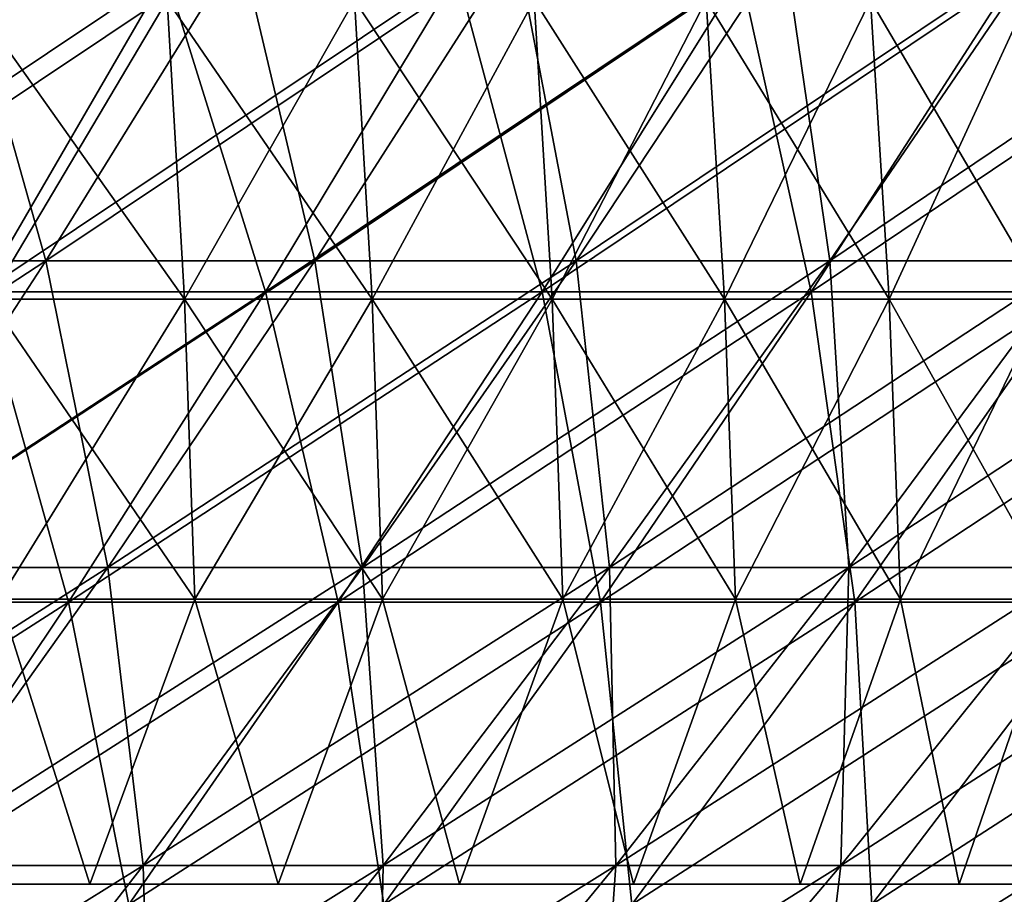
# Model space of a CAD drawing. Header units: millimetres. Extents: x -125 to 125, y -45 to 4025.
# Tile 619 of 656: x 57.08 to 64.52, y 3934.32 to 3940.93. Entities that reach past the tile are written whole.
import ezdxf

# ---------------------------------------------------------------- set-up
doc = ezdxf.new("R2010")
doc.units = ezdxf.units.MM
doc.header["$LTSCALE"] = 6.999206
for name, color, linetype in [('21', 7, 'CONTINUOUS'), ('22', 7, 'CONTINUOUS'), ('23', 7, 'CONTINUOUS'), ('24', 7, 'CONTINUOUS'), ('26', 7, 'CONTINUOUS'), ('27', 7, 'CONTINUOUS')]:
    doc.layers.add(name, color=color, linetype=linetype)

msp = doc.modelspace()

# ---------------------------------------------------------------- linework, layer by layer
at = {"layer": '21', "color": 7, "linetype": 'CONTINUOUS'}
for points in [[(55.9368, 3941.2779, 74.0722), (56.7957, 3938.874, 70.5802), (58.1913, 3941.2779, 72.3145), (55.9368, 3941.2779, 74.0722)], [(56.7957, 3938.874, 70.5802), (58.9422, 3938.874, 68.7977), (58.1913, 3941.2779, 72.3145), (56.7957, 3938.874, 70.5802)], [(58.1913, 3941.2779, 72.3145), (58.9422, 3938.874, 68.7977), (60.3906, 3941.2779, 70.4882), (58.1913, 3941.2779, 72.3145)], [(58.9422, 3938.874, 68.7977), (61.0329, 3938.874, 66.9499), (60.3906, 3941.2779, 70.4882), (58.9422, 3938.874, 68.7977)], [(60.3906, 3941.2779, 70.4882), (61.0329, 3938.874, 66.9499), (62.5327, 3941.2779, 68.5951), (60.3906, 3941.2779, 70.4882)], [(61.0329, 3938.874, 66.9499), (63.0657, 3938.874, 65.0387), (62.5327, 3941.2779, 68.5951), (61.0329, 3938.874, 66.9499)], [(62.5327, 3941.2779, 68.5951), (63.0657, 3938.874, 65.0387), (64.6154, 3941.2779, 66.6368), (62.5327, 3941.2779, 68.5951)], [(63.0657, 3938.874, 65.0387), (65.0387, 3938.874, 63.0657), (64.6154, 3941.2779, 66.6368), (63.0657, 3938.874, 65.0387)], [(55.361, 3936.5292, 68.7973), (57.4534, 3936.5292, 67.0599), (56.7957, 3938.874, 70.5802), (55.361, 3936.5292, 68.7973)], [(56.7957, 3938.874, 70.5802), (57.4534, 3936.5292, 67.0599), (58.9422, 3938.874, 68.7977), (56.7957, 3938.874, 70.5802)], [(57.4534, 3936.5292, 67.0599), (59.4912, 3936.5292, 65.2588), (58.9422, 3938.874, 68.7977), (57.4534, 3936.5292, 67.0599)], [(58.9422, 3938.874, 68.7977), (59.4912, 3936.5292, 65.2588), (61.0329, 3938.874, 66.9499), (58.9422, 3938.874, 68.7977)], [(59.4912, 3936.5292, 65.2588), (61.4727, 3936.5292, 63.3958), (61.0329, 3938.874, 66.9499), (59.4912, 3936.5292, 65.2588)], [(61.0329, 3938.874, 66.9499), (61.4727, 3936.5292, 63.3958), (63.0657, 3938.874, 65.0387), (61.0329, 3938.874, 66.9499)], [(61.4727, 3936.5292, 63.3958), (63.3958, 3936.5292, 61.4727), (63.0657, 3938.874, 65.0387), (61.4727, 3936.5292, 63.3958)], [(63.0657, 3938.874, 65.0387), (63.3958, 3936.5292, 61.4727), (65.0387, 3938.874, 63.0657), (63.0657, 3938.874, 65.0387)], [(63.3958, 3936.5292, 61.4727), (65.2588, 3936.5292, 59.4912), (65.0387, 3938.874, 63.0657), (63.3958, 3936.5292, 61.4727)], [(55.361, 3936.5292, 68.7973), (55.925, 3934.2452, 65.276), (57.4534, 3936.5292, 67.0599), (55.361, 3936.5292, 68.7973)], [(55.925, 3934.2452, 65.276), (57.9087, 3934.2452, 63.5228), (57.4534, 3936.5292, 67.0599), (55.925, 3934.2452, 65.276)], [(57.4534, 3936.5292, 67.0599), (57.9087, 3934.2452, 63.5228), (59.4912, 3936.5292, 65.2588), (57.4534, 3936.5292, 67.0599)], [(57.9087, 3934.2452, 63.5228), (59.8374, 3934.2452, 61.7094), (59.4912, 3936.5292, 65.2588), (57.9087, 3934.2452, 63.5228)], [(59.4912, 3936.5292, 65.2588), (59.8374, 3934.2452, 61.7094), (61.4727, 3936.5292, 63.3958), (59.4912, 3936.5292, 65.2588)], [(59.8374, 3934.2452, 61.7094), (61.7094, 3934.2452, 59.8374), (61.4727, 3936.5292, 63.3958), (59.8374, 3934.2452, 61.7094)], [(61.4727, 3936.5292, 63.3958), (61.7094, 3934.2452, 59.8374), (63.3958, 3936.5292, 61.4727), (61.4727, 3936.5292, 63.3958)], [(61.7094, 3934.2452, 59.8374), (63.5228, 3934.2452, 57.9087), (63.3958, 3936.5292, 61.4727), (61.7094, 3934.2452, 59.8374)], [(63.3958, 3936.5292, 61.4727), (63.5228, 3934.2452, 57.9087), (65.2588, 3936.5292, 59.4912), (63.3958, 3936.5292, 61.4727)], [(63.5228, 3934.2452, 57.9087), (65.276, 3934.2452, 55.925), (65.2588, 3936.5292, 59.4912), (63.5228, 3934.2452, 57.9087)]]:
    msp.add_3dface(points, dxfattribs=at)
at = {"layer": '22', "color": 7, "linetype": 'CONTINUOUS'}
for points in [[(56.7957, 3938.874, -70.5802), (54.5952, 3938.874, -72.2957), (58.1913, 3941.2779, -72.3145), (56.7957, 3938.874, -70.5802)], [(58.1913, 3941.2779, -72.3145), (54.5952, 3938.874, -72.2957), (55.9368, 3941.2779, -74.0722), (58.1913, 3941.2779, -72.3145)], [(58.9422, 3938.874, -68.7977), (56.7957, 3938.874, -70.5802), (60.3906, 3941.2779, -70.4882), (58.9422, 3938.874, -68.7977)], [(60.3906, 3941.2779, -70.4882), (56.7957, 3938.874, -70.5802), (58.1913, 3941.2779, -72.3145), (60.3906, 3941.2779, -70.4882)], [(61.0329, 3938.874, -66.9499), (58.9422, 3938.874, -68.7977), (62.5327, 3941.2779, -68.5951), (61.0329, 3938.874, -66.9499)], [(62.5327, 3941.2779, -68.5951), (58.9422, 3938.874, -68.7977), (60.3906, 3941.2779, -70.4882), (62.5327, 3941.2779, -68.5951)], [(63.0657, 3938.874, -65.0387), (61.0329, 3938.874, -66.9499), (64.6154, 3941.2779, -66.6368), (63.0657, 3938.874, -65.0387)], [(64.6154, 3941.2779, -66.6368), (61.0329, 3938.874, -66.9499), (62.5327, 3941.2779, -68.5951), (64.6154, 3941.2779, -66.6368)], [(65.0387, 3938.874, -63.0657), (63.0657, 3938.874, -65.0387), (66.6368, 3941.2779, -64.6154), (65.0387, 3938.874, -63.0657)], [(66.6368, 3941.2779, -64.6154), (63.0657, 3938.874, -65.0387), (64.6154, 3941.2779, -66.6368), (66.6368, 3941.2779, -64.6154)], [(57.4534, 3936.5292, -67.0599), (55.361, 3936.5292, -68.7973), (58.9422, 3938.874, -68.7977), (57.4534, 3936.5292, -67.0599)], [(58.9422, 3938.874, -68.7977), (55.361, 3936.5292, -68.7973), (56.7957, 3938.874, -70.5802), (58.9422, 3938.874, -68.7977)], [(59.4912, 3936.5292, -65.2588), (57.4534, 3936.5292, -67.0599), (61.0329, 3938.874, -66.9499), (59.4912, 3936.5292, -65.2588)], [(61.0329, 3938.874, -66.9499), (57.4534, 3936.5292, -67.0599), (58.9422, 3938.874, -68.7977), (61.0329, 3938.874, -66.9499)], [(61.4727, 3936.5292, -63.3958), (59.4912, 3936.5292, -65.2588), (63.0657, 3938.874, -65.0387), (61.4727, 3936.5292, -63.3958)], [(63.0657, 3938.874, -65.0387), (59.4912, 3936.5292, -65.2588), (61.0329, 3938.874, -66.9499), (63.0657, 3938.874, -65.0387)], [(63.3958, 3936.5292, -61.4727), (61.4727, 3936.5292, -63.3958), (65.0387, 3938.874, -63.0657), (63.3958, 3936.5292, -61.4727)], [(65.0387, 3938.874, -63.0657), (61.4727, 3936.5292, -63.3958), (63.0657, 3938.874, -65.0387), (65.0387, 3938.874, -63.0657)], [(65.2588, 3936.5292, -59.4912), (63.3958, 3936.5292, -61.4727), (66.9499, 3938.874, -61.0329), (65.2588, 3936.5292, -59.4912)], [(66.9499, 3938.874, -61.0329), (63.3958, 3936.5292, -61.4727), (65.0387, 3938.874, -63.0657), (66.9499, 3938.874, -61.0329)], [(55.925, 3934.2452, -65.276), (53.8883, 3934.2452, -66.9672), (57.4534, 3936.5292, -67.0599), (55.925, 3934.2452, -65.276)], [(57.4534, 3936.5292, -67.0599), (53.8883, 3934.2452, -66.9672), (55.361, 3936.5292, -68.7973), (57.4534, 3936.5292, -67.0599)], [(57.9087, 3934.2452, -63.5228), (55.925, 3934.2452, -65.276), (59.4912, 3936.5292, -65.2588), (57.9087, 3934.2452, -63.5228)], [(59.4912, 3936.5292, -65.2588), (55.925, 3934.2452, -65.276), (57.4534, 3936.5292, -67.0599), (59.4912, 3936.5292, -65.2588)], [(59.8374, 3934.2452, -61.7094), (57.9087, 3934.2452, -63.5228), (61.4727, 3936.5292, -63.3958), (59.8374, 3934.2452, -61.7094)], [(61.4727, 3936.5292, -63.3958), (57.9087, 3934.2452, -63.5228), (59.4912, 3936.5292, -65.2588), (61.4727, 3936.5292, -63.3958)], [(61.7094, 3934.2452, -59.8374), (59.8374, 3934.2452, -61.7094), (63.3958, 3936.5292, -61.4727), (61.7094, 3934.2452, -59.8374)], [(63.3958, 3936.5292, -61.4727), (59.8374, 3934.2452, -61.7094), (61.4727, 3936.5292, -63.3958), (63.3958, 3936.5292, -61.4727)], [(63.5228, 3934.2452, -57.9087), (61.7094, 3934.2452, -59.8374), (65.2588, 3936.5292, -59.4912), (63.5228, 3934.2452, -57.9087)], [(65.2588, 3936.5292, -59.4912), (61.7094, 3934.2452, -59.8374), (63.3958, 3936.5292, -61.4727), (65.2588, 3936.5292, -59.4912)], [(65.276, 3934.2452, -55.925), (63.5228, 3934.2452, -57.9087), (67.0599, 3936.5292, -57.4534), (65.276, 3934.2452, -55.925)], [(67.0599, 3936.5292, -57.4534), (63.5228, 3934.2452, -57.9087), (65.2588, 3936.5292, -59.4912), (67.0599, 3936.5292, -57.4534)]]:
    msp.add_3dface(points, dxfattribs=at)
at = {"layer": '23', "color": 7, "linetype": 'CONTINUOUS'}
for points in [[(55.1967, 3939.1087, -68.5931), (57.2828, 3939.1087, -66.8608), (56.6123, 3941.486, -70.3523), (55.1967, 3939.1087, -68.5931)], [(56.6123, 3941.486, -70.3523), (57.2828, 3939.1087, -66.8608), (58.752, 3941.486, -68.5756), (56.6123, 3941.486, -70.3523)], [(57.2828, 3939.1087, -66.8608), (59.3147, 3939.1087, -65.0651), (58.752, 3941.486, -68.5756), (57.2828, 3939.1087, -66.8608)], [(58.752, 3941.486, -68.5756), (59.3147, 3939.1087, -65.0651), (60.8359, 3941.486, -66.7338), (58.752, 3941.486, -68.5756)], [(59.3147, 3939.1087, -65.0651), (61.2902, 3939.1087, -63.2076), (60.8359, 3941.486, -66.7338), (59.3147, 3939.1087, -65.0651)], [(60.8359, 3941.486, -66.7338), (61.2902, 3939.1087, -63.2076), (62.8621, 3941.486, -64.8287), (60.8359, 3941.486, -66.7338)], [(61.2902, 3939.1087, -63.2076), (63.2076, 3939.1087, -61.2902), (62.8621, 3941.486, -64.8287), (61.2902, 3939.1087, -63.2076)], [(62.8621, 3941.486, -64.8287), (63.2076, 3939.1087, -61.2902), (64.8287, 3941.486, -62.8621), (62.8621, 3941.486, -64.8287)], [(63.2076, 3939.1087, -61.2902), (65.0651, 3939.1087, -59.3147), (64.8287, 3941.486, -62.8621), (63.2076, 3939.1087, -61.2902)], [(55.1967, 3939.1087, -68.5931), (55.773, 3936.7926, -65.0985), (57.2828, 3939.1087, -66.8608), (55.1967, 3939.1087, -68.5931)], [(55.773, 3936.7926, -65.0985), (57.7513, 3936.7926, -63.3501), (57.2828, 3939.1087, -66.8608), (55.773, 3936.7926, -65.0985)], [(57.2828, 3939.1087, -66.8608), (57.7513, 3936.7926, -63.3501), (59.3147, 3939.1087, -65.0651), (57.2828, 3939.1087, -66.8608)], [(57.7513, 3936.7926, -63.3501), (59.6748, 3936.7926, -61.5416), (59.3147, 3939.1087, -65.0651), (57.7513, 3936.7926, -63.3501)], [(59.3147, 3939.1087, -65.0651), (59.6748, 3936.7926, -61.5416), (61.2902, 3939.1087, -63.2076), (59.3147, 3939.1087, -65.0651)], [(59.6748, 3936.7926, -61.5416), (61.5416, 3936.7926, -59.6748), (61.2902, 3939.1087, -63.2076), (59.6748, 3936.7926, -61.5416)], [(61.2902, 3939.1087, -63.2076), (61.5416, 3936.7926, -59.6748), (63.2076, 3939.1087, -61.2902), (61.2902, 3939.1087, -63.2076)], [(61.5416, 3936.7926, -59.6748), (63.3501, 3936.7926, -57.7513), (63.2076, 3939.1087, -61.2902), (61.5416, 3936.7926, -59.6748)], [(63.2076, 3939.1087, -61.2902), (63.3501, 3936.7926, -57.7513), (65.0651, 3939.1087, -59.3147), (63.2076, 3939.1087, -61.2902)], [(63.3501, 3936.7926, -57.7513), (65.0985, 3936.7926, -55.773), (65.0651, 3939.1087, -59.3147), (63.3501, 3936.7926, -57.7513)], [(55.773, 3936.7926, -65.0985), (56.1469, 3934.5391, -61.5902), (57.7513, 3936.7926, -63.3501), (55.773, 3936.7926, -65.0985)], [(56.1469, 3934.5391, -61.5902), (58.0169, 3934.5391, -59.8319), (57.7513, 3936.7926, -63.3501), (56.1469, 3934.5391, -61.5902)], [(57.7513, 3936.7926, -63.3501), (58.0169, 3934.5391, -59.8319), (59.6748, 3936.7926, -61.5416), (57.7513, 3936.7926, -63.3501)], [(58.0169, 3934.5391, -59.8319), (59.8319, 3934.5391, -58.0169), (59.6748, 3936.7926, -61.5416), (58.0169, 3934.5391, -59.8319)], [(59.6748, 3936.7926, -61.5416), (59.8319, 3934.5391, -58.0169), (61.5416, 3936.7926, -59.6748), (59.6748, 3936.7926, -61.5416)], [(59.8319, 3934.5391, -58.0169), (61.5902, 3934.5391, -56.1469), (61.5416, 3936.7926, -59.6748), (59.8319, 3934.5391, -58.0169)], [(61.5416, 3936.7926, -59.6748), (61.5902, 3934.5391, -56.1469), (63.3501, 3936.7926, -57.7513), (61.5416, 3936.7926, -59.6748)], [(61.5902, 3934.5391, -56.1469), (63.29, 3934.5391, -54.2236), (63.3501, 3936.7926, -57.7513), (61.5902, 3934.5391, -56.1469)], [(63.29, 3934.5391, -54.2236), (64.9298, 3934.5391, -52.2488), (65.0985, 3936.7926, -55.773), (63.29, 3934.5391, -54.2236)], [(63.3501, 3936.7926, -57.7513), (63.29, 3934.5391, -54.2236), (65.0985, 3936.7926, -55.773), (63.3501, 3936.7926, -57.7513)], [(56.1469, 3934.5391, -61.5902), (56.3178, 3932.3498, -58.0797), (58.0169, 3934.5391, -59.8319), (56.1469, 3934.5391, -61.5902)], [(56.3178, 3932.3498, -58.0797), (58.0797, 3932.3498, -56.3178), (58.0169, 3934.5391, -59.8319), (56.3178, 3932.3498, -58.0797)], [(58.0169, 3934.5391, -59.8319), (58.0797, 3932.3498, -56.3178), (59.8319, 3934.5391, -58.0169), (58.0169, 3934.5391, -59.8319)], [(58.0797, 3932.3498, -56.3178), (59.7864, 3932.3498, -54.5025), (59.8319, 3934.5391, -58.0169), (58.0797, 3932.3498, -56.3178)], [(59.7864, 3932.3498, -54.5025), (61.4365, 3932.3498, -52.6356), (61.5902, 3934.5391, -56.1469), (59.7864, 3932.3498, -54.5025)], [(59.8319, 3934.5391, -58.0169), (59.7864, 3932.3498, -54.5025), (61.5902, 3934.5391, -56.1469), (59.8319, 3934.5391, -58.0169)], [(61.4365, 3932.3498, -52.6356), (63.0283, 3932.3498, -50.7187), (63.29, 3934.5391, -54.2236), (61.4365, 3932.3498, -52.6356)], [(61.5902, 3934.5391, -56.1469), (61.4365, 3932.3498, -52.6356), (63.29, 3934.5391, -54.2236), (61.5902, 3934.5391, -56.1469)], [(63.0283, 3932.3498, -50.7187), (64.5603, 3932.3498, -48.7536), (64.9298, 3934.5391, -52.2488), (63.0283, 3932.3498, -50.7187)], [(63.29, 3934.5391, -54.2236), (63.0283, 3932.3498, -50.7187), (64.9298, 3934.5391, -52.2488), (63.29, 3934.5391, -54.2236)]]:
    msp.add_3dface(points, dxfattribs=at)
at = {"layer": '24', "color": 7, "linetype": 'CONTINUOUS'}
for points in [[(57.2828, 3939.1087, 66.8608), (55.1967, 3939.1087, 68.5931), (58.752, 3941.486, 68.5756), (57.2828, 3939.1087, 66.8608)], [(58.752, 3941.486, 68.5756), (55.1967, 3939.1087, 68.5931), (56.6123, 3941.486, 70.3523), (58.752, 3941.486, 68.5756)], [(59.3147, 3939.1087, 65.0651), (57.2828, 3939.1087, 66.8608), (60.8359, 3941.486, 66.7338), (59.3147, 3939.1087, 65.0651)], [(60.8359, 3941.486, 66.7338), (57.2828, 3939.1087, 66.8608), (58.752, 3941.486, 68.5756), (60.8359, 3941.486, 66.7338)], [(61.2902, 3939.1087, 63.2076), (59.3147, 3939.1087, 65.0651), (62.8621, 3941.486, 64.8287), (61.2902, 3939.1087, 63.2076)], [(62.8621, 3941.486, 64.8287), (59.3147, 3939.1087, 65.0651), (60.8359, 3941.486, 66.7338), (62.8621, 3941.486, 64.8287)], [(63.2076, 3939.1087, 61.2902), (61.2902, 3939.1087, 63.2076), (64.8287, 3941.486, 62.8621), (63.2076, 3939.1087, 61.2902)], [(64.8287, 3941.486, 62.8621), (61.2902, 3939.1087, 63.2076), (62.8621, 3941.486, 64.8287), (64.8287, 3941.486, 62.8621)], [(65.0651, 3939.1087, 59.3147), (63.2076, 3939.1087, 61.2902), (66.7338, 3941.486, 60.8359), (65.0651, 3939.1087, 59.3147)], [(66.7338, 3941.486, 60.8359), (63.2076, 3939.1087, 61.2902), (64.8287, 3941.486, 62.8621), (66.7338, 3941.486, 60.8359)], [(55.773, 3936.7926, 65.0985), (53.7418, 3936.7926, 66.7852), (57.2828, 3939.1087, 66.8608), (55.773, 3936.7926, 65.0985)], [(57.2828, 3939.1087, 66.8608), (53.7418, 3936.7926, 66.7852), (55.1967, 3939.1087, 68.5931), (57.2828, 3939.1087, 66.8608)], [(57.7513, 3936.7926, 63.3501), (55.773, 3936.7926, 65.0985), (59.3147, 3939.1087, 65.0651), (57.7513, 3936.7926, 63.3501)], [(59.3147, 3939.1087, 65.0651), (55.773, 3936.7926, 65.0985), (57.2828, 3939.1087, 66.8608), (59.3147, 3939.1087, 65.0651)], [(59.6748, 3936.7926, 61.5416), (57.7513, 3936.7926, 63.3501), (61.2902, 3939.1087, 63.2076), (59.6748, 3936.7926, 61.5416)], [(61.2902, 3939.1087, 63.2076), (57.7513, 3936.7926, 63.3501), (59.3147, 3939.1087, 65.0651), (61.2902, 3939.1087, 63.2076)], [(61.5416, 3936.7926, 59.6748), (59.6748, 3936.7926, 61.5416), (63.2076, 3939.1087, 61.2902), (61.5416, 3936.7926, 59.6748)], [(63.2076, 3939.1087, 61.2902), (59.6748, 3936.7926, 61.5416), (61.2902, 3939.1087, 63.2076), (63.2076, 3939.1087, 61.2902)], [(63.3501, 3936.7926, 57.7513), (61.5416, 3936.7926, 59.6748), (65.0651, 3939.1087, 59.3147), (63.3501, 3936.7926, 57.7513)], [(65.0651, 3939.1087, 59.3147), (61.5416, 3936.7926, 59.6748), (63.2076, 3939.1087, 61.2902), (65.0651, 3939.1087, 59.3147)], [(65.0985, 3936.7926, 55.773), (63.3501, 3936.7926, 57.7513), (66.8608, 3939.1087, 57.2828), (65.0985, 3936.7926, 55.773)], [(66.8608, 3939.1087, 57.2828), (63.3501, 3936.7926, 57.7513), (65.0651, 3939.1087, 59.3147), (66.8608, 3939.1087, 57.2828)], [(56.1469, 3934.5391, 61.5902), (54.2236, 3934.5391, 63.29), (57.7513, 3936.7926, 63.3501), (56.1469, 3934.5391, 61.5902)], [(57.7513, 3936.7926, 63.3501), (54.2236, 3934.5391, 63.29), (55.773, 3936.7926, 65.0985), (57.7513, 3936.7926, 63.3501)], [(58.0169, 3934.5391, 59.8319), (56.1469, 3934.5391, 61.5902), (59.6748, 3936.7926, 61.5416), (58.0169, 3934.5391, 59.8319)], [(59.6748, 3936.7926, 61.5416), (56.1469, 3934.5391, 61.5902), (57.7513, 3936.7926, 63.3501), (59.6748, 3936.7926, 61.5416)], [(59.8319, 3934.5391, 58.0169), (58.0169, 3934.5391, 59.8319), (61.5416, 3936.7926, 59.6748), (59.8319, 3934.5391, 58.0169)], [(61.5416, 3936.7926, 59.6748), (58.0169, 3934.5391, 59.8319), (59.6748, 3936.7926, 61.5416), (61.5416, 3936.7926, 59.6748)], [(61.5902, 3934.5391, 56.1469), (59.8319, 3934.5391, 58.0169), (63.3501, 3936.7926, 57.7513), (61.5902, 3934.5391, 56.1469)], [(63.3501, 3936.7926, 57.7513), (59.8319, 3934.5391, 58.0169), (61.5416, 3936.7926, 59.6748), (63.3501, 3936.7926, 57.7513)], [(63.29, 3934.5391, 54.2236), (61.5902, 3934.5391, 56.1469), (65.0985, 3936.7926, 55.773), (63.29, 3934.5391, 54.2236)], [(65.0985, 3936.7926, 55.773), (61.5902, 3934.5391, 56.1469), (63.3501, 3936.7926, 57.7513), (65.0985, 3936.7926, 55.773)], [(64.9298, 3934.5391, 52.2488), (63.29, 3934.5391, 54.2236), (66.7852, 3936.7926, 53.7418), (64.9298, 3934.5391, 52.2488)], [(66.7852, 3936.7926, 53.7418), (63.29, 3934.5391, 54.2236), (65.0985, 3936.7926, 55.773), (66.7852, 3936.7926, 53.7418)], [(56.3178, 3932.3498, 58.0797), (54.5025, 3932.3498, 59.7864), (58.0169, 3934.5391, 59.8319), (56.3178, 3932.3498, 58.0797)], [(58.0169, 3934.5391, 59.8319), (54.5025, 3932.3498, 59.7864), (56.1469, 3934.5391, 61.5902), (58.0169, 3934.5391, 59.8319)], [(58.0797, 3932.3498, 56.3178), (56.3178, 3932.3498, 58.0797), (59.8319, 3934.5391, 58.0169), (58.0797, 3932.3498, 56.3178)], [(59.8319, 3934.5391, 58.0169), (56.3178, 3932.3498, 58.0797), (58.0169, 3934.5391, 59.8319), (59.8319, 3934.5391, 58.0169)], [(59.7864, 3932.3498, 54.5025), (58.0797, 3932.3498, 56.3178), (61.5902, 3934.5391, 56.1469), (59.7864, 3932.3498, 54.5025)], [(61.5902, 3934.5391, 56.1469), (58.0797, 3932.3498, 56.3178), (59.8319, 3934.5391, 58.0169), (61.5902, 3934.5391, 56.1469)], [(61.4365, 3932.3498, 52.6356), (59.7864, 3932.3498, 54.5025), (63.29, 3934.5391, 54.2236), (61.4365, 3932.3498, 52.6356)], [(63.29, 3934.5391, 54.2236), (59.7864, 3932.3498, 54.5025), (61.5902, 3934.5391, 56.1469), (63.29, 3934.5391, 54.2236)], [(63.0283, 3932.3498, 50.7187), (61.4365, 3932.3498, 52.6356), (64.9298, 3934.5391, 52.2488), (63.0283, 3932.3498, 50.7187)], [(64.9298, 3934.5391, 52.2488), (61.4365, 3932.3498, 52.6356), (63.29, 3934.5391, 54.2236), (64.9298, 3934.5391, 52.2488)], [(64.5603, 3932.3498, 48.7536), (63.0283, 3932.3498, 50.7187), (66.508, 3934.5391, 50.2245), (64.5603, 3932.3498, 48.7536)], [(66.508, 3934.5391, 50.2245), (63.0283, 3932.3498, 50.7187), (64.9298, 3934.5391, 52.2488), (66.508, 3934.5391, 50.2245)]]:
    msp.add_3dface(points, dxfattribs=at)
at = {"layer": '26', "color": 7, "linetype": 'CONTINUOUS'}
for points in [[(56.8565, 3938.8176, 48.7117), (58.3296, 3938.8176, 46.9377), (56.7291, 3941.0791, 48.6025), (56.8565, 3938.8176, 48.7117)], [(56.7291, 3941.0791, 48.6025), (58.3296, 3938.8176, 46.9377), (58.1989, 3941.0791, 46.8325), (56.7291, 3941.0791, 48.6025)], [(58.3296, 3938.8176, 46.9377), (59.7474, 3938.8176, 45.1191), (58.1989, 3941.0791, 46.8325), (58.3296, 3938.8176, 46.9377)], [(58.1989, 3941.0791, 46.8325), (59.7474, 3938.8176, 45.1191), (59.6135, 3941.0791, 45.018), (58.1989, 3941.0791, 46.8325)], [(59.7474, 3938.8176, 45.1191), (61.1085, 3938.8176, 43.2578), (59.6135, 3941.0791, 45.018), (59.7474, 3938.8176, 45.1191)], [(59.6135, 3941.0791, 45.018), (61.1085, 3938.8176, 43.2578), (60.9715, 3941.0791, 43.1609), (59.6135, 3941.0791, 45.018)], [(61.1085, 3938.8176, 43.2578), (62.4116, 3938.8176, 41.3554), (60.9715, 3941.0791, 43.1609), (61.1085, 3938.8176, 43.2578)], [(60.9715, 3941.0791, 43.1609), (62.4116, 3938.8176, 41.3554), (62.2718, 3941.0791, 41.2628), (60.9715, 3941.0791, 43.1609)], [(62.4116, 3938.8176, 41.3554), (63.6556, 3938.8176, 39.4139), (62.2718, 3941.0791, 41.2628), (62.4116, 3938.8176, 41.3554)], [(62.2718, 3941.0791, 41.2628), (63.6556, 3938.8176, 39.4139), (63.5129, 3941.0791, 39.3255), (62.2718, 3941.0791, 41.2628)], [(63.6556, 3938.8176, 39.4139), (64.8391, 3938.8176, 37.4349), (63.5129, 3941.0791, 39.3255), (63.6556, 3938.8176, 39.4139)], [(63.5129, 3941.0791, 39.3255), (64.8391, 3938.8176, 37.4349), (64.6938, 3941.0791, 37.351), (63.5129, 3941.0791, 39.3255)], [(56.9319, 3936.552, 48.7763), (58.407, 3936.552, 46.9999), (56.8565, 3938.8176, 48.7117), (56.9319, 3936.552, 48.7763)], [(56.8565, 3938.8176, 48.7117), (58.407, 3936.552, 46.9999), (58.3296, 3938.8176, 46.9377), (56.8565, 3938.8176, 48.7117)], [(58.407, 3936.552, 46.9999), (59.8266, 3936.552, 45.179), (58.3296, 3938.8176, 46.9377), (58.407, 3936.552, 46.9999)], [(58.3296, 3938.8176, 46.9377), (59.8266, 3936.552, 45.179), (59.7474, 3938.8176, 45.1191), (58.3296, 3938.8176, 46.9377)], [(59.8266, 3936.552, 45.179), (61.1896, 3936.552, 43.3152), (59.7474, 3938.8176, 45.1191), (59.8266, 3936.552, 45.179)], [(59.7474, 3938.8176, 45.1191), (61.1896, 3936.552, 43.3152), (61.1085, 3938.8176, 43.2578), (59.7474, 3938.8176, 45.1191)], [(61.1896, 3936.552, 43.3152), (62.4944, 3936.552, 41.4103), (61.1085, 3938.8176, 43.2578), (61.1896, 3936.552, 43.3152)], [(61.1085, 3938.8176, 43.2578), (62.4944, 3936.552, 41.4103), (62.4116, 3938.8176, 41.3554), (61.1085, 3938.8176, 43.2578)], [(62.4944, 3936.552, 41.4103), (63.74, 3936.552, 39.4662), (62.4116, 3938.8176, 41.3554), (62.4944, 3936.552, 41.4103)], [(62.4116, 3938.8176, 41.3554), (63.74, 3936.552, 39.4662), (63.6556, 3938.8176, 39.4139), (62.4116, 3938.8176, 41.3554)], [(63.74, 3936.552, 39.4662), (64.9252, 3936.552, 37.4846), (63.6556, 3938.8176, 39.4139), (63.74, 3936.552, 39.4662)], [(63.6556, 3938.8176, 39.4139), (64.9252, 3936.552, 37.4846), (64.8391, 3938.8176, 37.4349), (63.6556, 3938.8176, 39.4139)], [(56.1383, 3934.4, 49.7342), (57.6148, 3934.4, 48.016), (56.9319, 3936.552, 48.7763), (56.1383, 3934.4, 49.7342)], [(56.9319, 3936.552, 48.7763), (57.6148, 3934.4, 48.016), (58.407, 3936.552, 46.9999), (56.9319, 3936.552, 48.7763)], [(57.6148, 3934.4, 48.016), (59.0388, 3934.4, 46.2539), (58.407, 3936.552, 46.9999), (57.6148, 3934.4, 48.016)], [(58.407, 3936.552, 46.9999), (59.0388, 3934.4, 46.2539), (59.8266, 3936.552, 45.179), (58.407, 3936.552, 46.9999)], [(59.0388, 3934.4, 46.2539), (60.4088, 3934.4, 44.4497), (59.8266, 3936.552, 45.179), (59.0388, 3934.4, 46.2539)], [(59.8266, 3936.552, 45.179), (60.4088, 3934.4, 44.4497), (61.1896, 3936.552, 43.3152), (59.8266, 3936.552, 45.179)], [(60.4088, 3934.4, 44.4497), (61.7238, 3934.4, 42.6049), (61.1896, 3936.552, 43.3152), (60.4088, 3934.4, 44.4497)], [(61.1896, 3936.552, 43.3152), (61.7238, 3934.4, 42.6049), (62.4944, 3936.552, 41.4103), (61.1896, 3936.552, 43.3152)], [(61.7238, 3934.4, 42.6049), (62.9824, 3934.4, 40.7212), (62.4944, 3936.552, 41.4103), (61.7238, 3934.4, 42.6049)], [(62.4944, 3936.552, 41.4103), (62.9824, 3934.4, 40.7212), (63.74, 3936.552, 39.4662), (62.4944, 3936.552, 41.4103)], [(62.9824, 3934.4, 40.7212), (64.1836, 3934.4, 38.8003), (63.74, 3936.552, 39.4662), (62.9824, 3934.4, 40.7212)], [(63.74, 3936.552, 39.4662), (64.1836, 3934.4, 38.8003), (64.9252, 3936.552, 37.4846), (63.74, 3936.552, 39.4662)], [(64.1836, 3934.4, 38.8003), (65.3262, 3934.4, 36.8441), (64.9252, 3936.552, 37.4846), (64.1836, 3934.4, 38.8003)]]:
    msp.add_3dface(points, dxfattribs=at)
at = {"layer": '27', "color": 7, "linetype": 'CONTINUOUS'}
for points in [[(58.1989, 3941.0791, -46.8325), (56.8565, 3938.8176, -48.7117), (56.7291, 3941.0791, -48.6025), (58.1989, 3941.0791, -46.8325)], [(58.3296, 3938.8176, -46.9377), (56.8565, 3938.8176, -48.7117), (58.1989, 3941.0791, -46.8325), (58.3296, 3938.8176, -46.9377)], [(59.6135, 3941.0791, -45.018), (58.3296, 3938.8176, -46.9377), (58.1989, 3941.0791, -46.8325), (59.6135, 3941.0791, -45.018)], [(59.7474, 3938.8176, -45.1191), (58.3296, 3938.8176, -46.9377), (59.6135, 3941.0791, -45.018), (59.7474, 3938.8176, -45.1191)], [(60.9715, 3941.0791, -43.1609), (59.7474, 3938.8176, -45.1191), (59.6135, 3941.0791, -45.018), (60.9715, 3941.0791, -43.1609)], [(61.1085, 3938.8176, -43.2578), (59.7474, 3938.8176, -45.1191), (60.9715, 3941.0791, -43.1609), (61.1085, 3938.8176, -43.2578)], [(62.2718, 3941.0791, -41.2628), (61.1085, 3938.8176, -43.2578), (60.9715, 3941.0791, -43.1609), (62.2718, 3941.0791, -41.2628)], [(62.4116, 3938.8176, -41.3554), (61.1085, 3938.8176, -43.2578), (62.2718, 3941.0791, -41.2628), (62.4116, 3938.8176, -41.3554)], [(63.5129, 3941.0791, -39.3255), (62.4116, 3938.8176, -41.3554), (62.2718, 3941.0791, -41.2628), (63.5129, 3941.0791, -39.3255)], [(63.6556, 3938.8176, -39.4139), (62.4116, 3938.8176, -41.3554), (63.5129, 3941.0791, -39.3255), (63.6556, 3938.8176, -39.4139)], [(64.6938, 3941.0791, -37.351), (63.6556, 3938.8176, -39.4139), (63.5129, 3941.0791, -39.3255), (64.6938, 3941.0791, -37.351)], [(64.8391, 3938.8176, -37.4349), (63.6556, 3938.8176, -39.4139), (64.6938, 3941.0791, -37.351), (64.8391, 3938.8176, -37.4349)], [(58.3296, 3938.8176, -46.9377), (56.9319, 3936.552, -48.7763), (56.8565, 3938.8176, -48.7117), (58.3296, 3938.8176, -46.9377)], [(58.407, 3936.552, -46.9999), (56.9319, 3936.552, -48.7763), (58.3296, 3938.8176, -46.9377), (58.407, 3936.552, -46.9999)], [(59.7474, 3938.8176, -45.1191), (58.407, 3936.552, -46.9999), (58.3296, 3938.8176, -46.9377), (59.7474, 3938.8176, -45.1191)], [(59.8266, 3936.552, -45.179), (58.407, 3936.552, -46.9999), (59.7474, 3938.8176, -45.1191), (59.8266, 3936.552, -45.179)], [(61.1085, 3938.8176, -43.2578), (59.8266, 3936.552, -45.179), (59.7474, 3938.8176, -45.1191), (61.1085, 3938.8176, -43.2578)], [(61.1896, 3936.552, -43.3152), (59.8266, 3936.552, -45.179), (61.1085, 3938.8176, -43.2578), (61.1896, 3936.552, -43.3152)], [(62.4116, 3938.8176, -41.3554), (61.1896, 3936.552, -43.3152), (61.1085, 3938.8176, -43.2578), (62.4116, 3938.8176, -41.3554)], [(62.4944, 3936.552, -41.4103), (61.1896, 3936.552, -43.3152), (62.4116, 3938.8176, -41.3554), (62.4944, 3936.552, -41.4103)], [(63.6556, 3938.8176, -39.4139), (62.4944, 3936.552, -41.4103), (62.4116, 3938.8176, -41.3554), (63.6556, 3938.8176, -39.4139)], [(63.74, 3936.552, -39.4662), (62.4944, 3936.552, -41.4103), (63.6556, 3938.8176, -39.4139), (63.74, 3936.552, -39.4662)], [(64.8391, 3938.8176, -37.4349), (63.74, 3936.552, -39.4662), (63.6556, 3938.8176, -39.4139), (64.8391, 3938.8176, -37.4349)], [(64.9252, 3936.552, -37.4846), (63.74, 3936.552, -39.4662), (64.8391, 3938.8176, -37.4349), (64.9252, 3936.552, -37.4846)], [(56.1383, 3934.4, -49.7342), (56.9319, 3936.552, -48.7763), (57.6148, 3934.4, -48.016), (56.1383, 3934.4, -49.7342)], [(56.9319, 3936.552, -48.7763), (58.407, 3936.552, -46.9999), (57.6148, 3934.4, -48.016), (56.9319, 3936.552, -48.7763)], [(57.6148, 3934.4, -48.016), (58.407, 3936.552, -46.9999), (59.0388, 3934.4, -46.2539), (57.6148, 3934.4, -48.016)], [(58.407, 3936.552, -46.9999), (59.8266, 3936.552, -45.179), (59.0388, 3934.4, -46.2539), (58.407, 3936.552, -46.9999)], [(59.0388, 3934.4, -46.2539), (59.8266, 3936.552, -45.179), (60.4088, 3934.4, -44.4497), (59.0388, 3934.4, -46.2539)], [(59.8266, 3936.552, -45.179), (61.1896, 3936.552, -43.3152), (60.4088, 3934.4, -44.4497), (59.8266, 3936.552, -45.179)], [(60.4088, 3934.4, -44.4497), (61.1896, 3936.552, -43.3152), (61.7238, 3934.4, -42.6049), (60.4088, 3934.4, -44.4497)], [(61.1896, 3936.552, -43.3152), (62.4944, 3936.552, -41.4103), (61.7238, 3934.4, -42.6049), (61.1896, 3936.552, -43.3152)], [(61.7238, 3934.4, -42.6049), (62.4944, 3936.552, -41.4103), (62.9824, 3934.4, -40.7212), (61.7238, 3934.4, -42.6049)], [(62.4944, 3936.552, -41.4103), (63.74, 3936.552, -39.4662), (62.9824, 3934.4, -40.7212), (62.4944, 3936.552, -41.4103)], [(62.9824, 3934.4, -40.7212), (63.74, 3936.552, -39.4662), (64.1836, 3934.4, -38.8003), (62.9824, 3934.4, -40.7212)], [(63.74, 3936.552, -39.4662), (64.9252, 3936.552, -37.4846), (64.1836, 3934.4, -38.8003), (63.74, 3936.552, -39.4662)], [(64.1836, 3934.4, -38.8003), (64.9252, 3936.552, -37.4846), (65.3262, 3934.4, -36.8441), (64.1836, 3934.4, -38.8003)]]:
    msp.add_3dface(points, dxfattribs=at)

doc.saveas('drawing.dxf')
